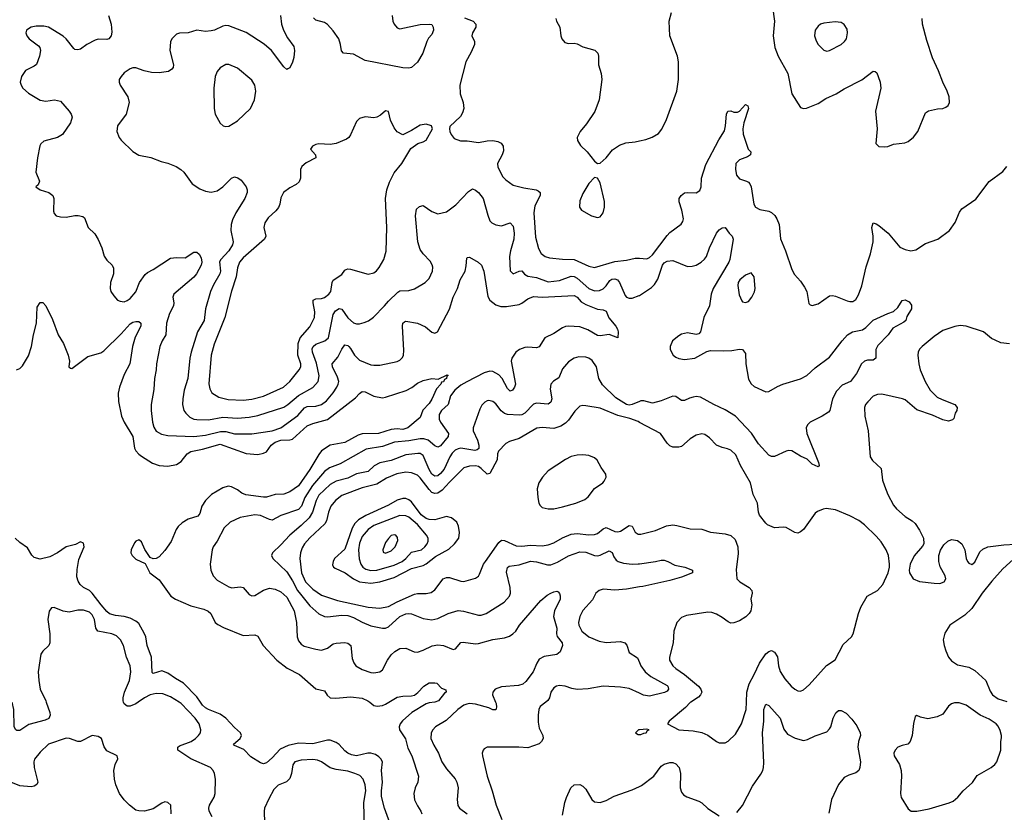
# Model space of a CAD drawing. Header units: inches. Extents: x 1682530 to 1839546, y 640742 to 791647.
# Tile 804 of 923: x 1775730 to 1782513, y 759242 to 764701. Entities that reach past the tile are written whole.
import ezdxf

# ---------------------------------------------------------------- set-up
doc = ezdxf.new("R2010")
doc.units = ezdxf.units.IN
doc.header["$MEASUREMENT"] = 0
for name, color, linetype in [('B7775', 7, 'Continuous'), ('B7776', 7, 'Continuous'), ('B7785', 7, 'Continuous'), ('B7786', 7, 'Continuous')]:
    doc.layers.add(name, color=color, linetype=linetype)

msp = doc.modelspace()

# ---------------------------------------------------------------- linework, layer by layer
at = {"layer": 'B7775', "color": 5}
for points, elevation in [([(1775913.5, 760000), (1775936.9, 759930), (1775939.6, 759910), (1775931.6, 759888.4), (1775904.8, 759875.2), (1775793.7, 759846.3), (1775730, 759804.5), (1775710, 759804.5), (1775702.7, 759810), (1775691.3, 759831.3), (1775688.9, 759948.9), (1775678.5, 760000)], 740), ([(1776545.5, 760000), (1776530, 759989.1), (1776490, 759971.6), (1776470, 759972.1), (1776450, 759988.2), (1776446, 760000)], 740), ([(1777056, 759210), (1777035.1, 759250), (1777032, 759270), (1777036.8, 759290), (1777070, 759346.7), (1777076.5, 759370), (1777079.1, 759470), (1777072.4, 759510), (1777063.1, 759530), (1777045.6, 759550), (1776909.4, 759609.4), (1776819.6, 759670), (1776818.4, 759690), (1776830, 759699.5), (1776912.3, 759730), (1776942, 759750), (1776962, 759770), (1776974.5, 759790), (1776978.4, 759810), (1776966.6, 759850), (1776938.3, 759890), (1776843.5, 759990), (1776828, 760000)], 740), ([(1778280.7, 759170), (1778242.5, 759270), (1778223.4, 759350), (1778221.5, 759390), (1778229, 759450), (1778222.4, 759530), (1778228.8, 759588.8), (1778218.2, 759610), (1778204.5, 759624.5), (1778180.9, 759640.9), (1778150, 759649.3), (1778128.5, 759648.5), (1778050, 759631.2), (1778016.7, 759636.7), (1777990, 759649.2), (1777970, 759665), (1777930, 759708.4), (1777910, 759722.5), (1777870, 759739), (1777850, 759739.5), (1777750, 759712.6), (1777650, 759718.2), (1777579.2, 759700.8), (1777524.2, 759675.8), (1777470, 759617.7), (1777430, 759582.3), (1777410, 759575.7), (1777390, 759582.7), (1777323.5, 759623.5), (1777275.1, 759675.1), (1777210, 759701.6), (1777204, 759710), (1777249.8, 759750), (1777259.1, 759770), (1777252.1, 759790), (1777210, 759826), (1777150.8, 759890.8), (1777110, 759916.6), (1777030, 759948.6), (1777010, 759960.9), (1776990, 759980.5), (1776976.1, 760000)], 720), ([(1778141.4, 760000), (1778170, 759977.6), (1778192.3, 759972.3), (1778230, 759978), (1778250, 759986.4), (1778272.6, 760000)], 720), ([(1778590.5, 760000), (1778590, 759999.8), (1778550, 759995.6), (1778530, 759988.7), (1778431.5, 759928.5), (1778367.5, 759872.5), (1778351.1, 759850), (1778344.5, 759830), (1778347.1, 759810), (1778387.1, 759747.1), (1778404, 759684), (1778432.3, 759630), (1778477.3, 759490), (1778472.9, 759450), (1778455.3, 759410), (1778445.7, 759370), (1778450, 759327.3), (1778470, 759285.5), (1778494, 759250), (1778501.1, 759230)], 720), ([(1779008.4, 760000), (1779012.5, 759990), (1779014.3, 759965.7), (1779010, 759947.6), (1778990, 759946.6), (1778961.1, 759961.1), (1778870, 759986.8), (1778830, 759991.8), (1778810, 759987.6), (1778790, 759979.2), (1778747.4, 759950), (1778667, 759873), (1778594.4, 759830), (1778575.3, 759810), (1778564.2, 759790), (1778562.3, 759750), (1778583.1, 759703.1), (1778614.9, 759650), (1778638.7, 759590), (1778670, 759540.5), (1778730, 759473), (1778742, 759450), (1778751.4, 759410), (1778743.6, 759330), (1778748.4, 759288.4), (1778760.3, 759270), (1778813.4, 759230)], 740), ([(1779354, 760000), (1779316.5, 759970), (1779307, 759950), (1779301, 759910), (1779301.7, 759861.7), (1779310, 759821), (1779333.4, 759770), (1779336.3, 759750), (1779326, 759730), (1779310, 759714), (1779230, 759685.6), (1779169.1, 759690.9), (1778950.4, 759689.6), (1778930, 759679.3), (1778923, 759670), (1778917.1, 759650), (1778919.5, 759630), (1778950, 759490.8), (1778984.7, 759390), (1779011.6, 759290), (1779051.7, 759191.7)], 760), ([(1780000, 759810.6), (1779994, 759810), (1779972, 759790), (1779990, 759778), (1780000, 759778)], 780), ([(1776773.6, 759230), (1776771.8, 759291.8), (1776750, 759309), (1776730, 759312.7), (1776710, 759305.2), (1776650, 759266), (1776590, 759249.4), (1776550, 759251.2), (1776530, 759257.4), (1776486.6, 759290), (1776450, 759328.2), (1776418.5, 759370), (1776391.4, 759431.4), (1776382.2, 759470), (1776377.7, 759530), (1776388, 759572), (1776405.2, 759610), (1776402, 759630), (1776330, 759666), (1776312.6, 759692.6), (1776292.8, 759750), (1776270, 759764.4), (1776230, 759769.7), (1776150, 759729.6), (1776130, 759729.6), (1776073.2, 759750), (1776050, 759751.4), (1775929.4, 759710.6), (1775870, 759656.9), (1775832, 759608), (1775827.2, 759590), (1775829.4, 759550), (1775854.6, 759450), (1775847.1, 759432.9), (1775830, 759420.9), (1775810, 759417.3), (1775730, 759423.2), (1775670, 759449.8)], 760), ([(1778105.1, 759130), (1778100.2, 759310), (1778113.7, 759390), (1778110.6, 759430.6), (1778097.2, 759470), (1778074.1, 759494.1), (1778039.3, 759510), (1777990, 759525.3), (1777910, 759535.5), (1777868.1, 759548.1), (1777809.8, 759589.8), (1777781.1, 759601.1), (1777750, 759605), (1777670, 759601), (1777626, 759590), (1777611.5, 759568.5), (1777603.2, 759510), (1777590, 759473.3), (1777568.5, 759451.5), (1777510, 759429.6), (1777481.3, 759398.7), (1777445.5, 759334.5), (1777417.6, 759270), (1777413.4, 759250), (1777416.5, 759170)], 740), ([(1779470, 759221), (1779484.7, 759310), (1779496.2, 759343.8), (1779528, 759410), (1779550, 759430.4), (1779587.9, 759432.1), (1779610, 759422.4), (1779630, 759401.6), (1779672.4, 759330), (1779690, 759314), (1779730, 759308.8), (1779770, 759323.6), (1779826.4, 759353.6), (1779950, 759396.5), (1780000, 759418.8)], 760)]:
    msp.add_lwpolyline(points, dxfattribs=dict(at, elevation=elevation))
at = {"layer": 'B7776', "color": 5}
for points, elevation in [([(1776342, 764730), (1776359.5, 764670), (1776365.2, 764614.8), (1776360.7, 764590), (1776344.7, 764570), (1776330, 764565.1), (1776270, 764567.2), (1776250, 764560.3), (1776192.2, 764530), (1776150, 764498), (1776130, 764493), (1776110, 764496.9), (1776102.8, 764502.8), (1776050.9, 764570), (1776030, 764588.5), (1775929, 764650), (1775896.4, 764656.4), (1775842.8, 764657.2), (1775810, 764649.7), (1775777.6, 764630), (1775772, 764610), (1775780.3, 764590), (1775796.4, 764570), (1775860.3, 764520.3), (1775868, 764510), (1775872.4, 764490), (1775866.7, 764450), (1775846.4, 764393.6), (1775830, 764380.9), (1775770, 764352.3), (1775743, 764310), (1775732.7, 764270), (1775739.3, 764250), (1775752.7, 764230), (1775790, 764195.8), (1775870, 764147.7), (1775910, 764139.6), (1775970, 764148.4), (1776010, 764139.1), (1776070.3, 764070.3), (1776084.9, 764050), (1776090.4, 764030), (1776080.5, 763990), (1776024, 763910), (1775990.3, 763889.7), (1775896.4, 763863.6), (1775874.9, 763845.1), (1775868.5, 763831.5), (1775852.7, 763750), (1775840.7, 763650), (1775866, 763590), (1775857.3, 763562.7), (1775842, 763550), (1775872, 763530), (1775930, 763510.7), (1775957.3, 763490), (1775964.9, 763470), (1775962, 763382), (1775966.4, 763366.4), (1775982, 763350), (1776010, 763342.8), (1776050, 763340.5), (1776110, 763352.7), (1776132.8, 763352.8), (1776165.5, 763345.5), (1776176.4, 763336.4), (1776200.7, 763270), (1776246.9, 763226.9), (1776270, 763187.3), (1776296, 763130), (1776312.5, 763072.5), (1776330, 763044.7), (1776366, 763010), (1776377.3, 762990), (1776376.3, 762950), (1776355.5, 762890), (1776353, 762850), (1776358, 762830), (1776378.3, 762798.3), (1776404.9, 762770), (1776421.5, 762761.5), (1776450, 762758), (1776470, 762766.3), (1776490, 762781.5), (1776530, 762826), (1776555, 762890), (1776594.2, 762945.8), (1776610, 762959.6), (1776650, 762980.3), (1776770, 763057.7), (1776810, 763064.2), (1776870, 763060.5), (1776930, 763099.5), (1776950, 763099.5), (1776966.6, 763086.6), (1776979.8, 763059.8), (1776983.7, 763030), (1776979.1, 763010), (1776948.4, 762950), (1776930, 762928.2), (1776791.7, 762810), (1776785, 762790), (1776791.5, 762750), (1776790.3, 762730), (1776761.9, 762678.1), (1776740.6, 762610), (1776737.8, 762530), (1776711.9, 762488.1), (1776695.3, 762450), (1776672.8, 762330), (1776670.3, 762290), (1776658.3, 762230), (1776653.4, 762153.4), (1776635.3, 762050), (1776634.9, 762010), (1776644.2, 761930), (1776654.1, 761894.1), (1776670, 761867.6), (1776707.2, 761847.2), (1776750, 761837.5), (1776930, 761829.1), (1777010, 761838.7), (1777114.4, 761865.6), (1777150, 761863.6), (1777210, 761849.1), (1777330, 761847.9), (1777470, 761869.5), (1777530, 761890.1), (1777645.5, 761974.5), (1777692.3, 762027.7), (1777710, 762035.8), (1777770, 762038.8), (1777809.9, 762050.1), (1777843.5, 762076.5), (1777889.8, 762130), (1777915.6, 762170), (1777924.9, 762190), (1777927.8, 762210), (1777920, 762240), (1777884.2, 762310), (1777883.8, 762330), (1777922.3, 762377.7), (1777950, 762432.4), (1777970, 762461.1), (1777990, 762457.4), (1777997.4, 762450), (1778010, 762436.5), (1778036.3, 762390), (1778070, 762356.3), (1778150, 762324.5), (1778170, 762320.7), (1778210, 762322.4), (1778330, 762345.7), (1778350, 762356.4), (1778366.3, 762373.7), (1778373.5, 762390), (1778377.6, 762422.4), (1778366.8, 762590), (1778369.8, 762610.2), (1778380.7, 762619.3), (1778390, 762623.6), (1778471.2, 762611.2), (1778525.6, 762585.6), (1778570, 762548.5), (1778590, 762541.6), (1778607.9, 762552.1), (1778692.2, 762707.8), (1778715.4, 762790), (1778746.6, 762850), (1778765.4, 762910), (1778797.9, 762970), (1778806.6, 763006.6), (1778810, 763058), (1778816, 763064), (1778830, 763066), (1778887.7, 763030), (1778910.5, 763010), (1778928, 762970), (1778955.3, 762795.3), (1778970, 762768.5), (1779010, 762736.5), (1779045.8, 762725.8), (1779084.7, 762724.7), (1779170, 762740.2), (1779190, 762747.9), (1779230, 762779.3), (1779270, 762795), (1779329.1, 762789.1), (1779550, 762801), (1779570, 762789.3), (1779598.7, 762758.8), (1779630, 762738.3), (1779710, 762707.6), (1779750, 762703.8), (1779770, 762694), (1779788.3, 762648.3), (1779837.8, 762590), (1779848.7, 762570), (1779853.1, 762550), (1779850, 762508.7), (1779790, 762531.8), (1779730, 762522.9), (1779710, 762525.8), (1779644.6, 762564.6), (1779590, 762584.6), (1779510, 762591.1), (1779490, 762588.3), (1779470, 762579.1), (1779410, 762539.8), (1779348.8, 762510), (1779310, 762447.6), (1779290, 762440.4), (1779230, 762446.2), (1779210, 762443.7), (1779174, 762430), (1779149.2, 762410), (1779121.1, 762370), (1779116.5, 762350), (1779144.7, 762190), (1779139, 762170), (1779124, 762150), (1779110, 762143), (1779090, 762160.5), (1779052.9, 762230), (1779030, 762255.7), (1778990, 762278), (1778970, 762280.7), (1778930, 762269.8), (1778810, 762207.8), (1778770, 762184.1), (1778727.9, 762150), (1778698, 762110), (1778680.8, 762050), (1778635, 762010), (1778619.4, 761980.6), (1778619.8, 761950), (1778629.5, 761930), (1778684.7, 761850), (1778682.8, 761830), (1778630, 761765.3), (1778610, 761755.8), (1778590, 761766.6), (1778544.6, 761804.6), (1778513.3, 761813.3), (1778490, 761813.6), (1778410, 761799.2), (1778313, 761790), (1778230, 761760.9), (1778115.9, 761744), (1777937.4, 761642.6), (1777865.5, 761614.5), (1777830.1, 761589.9), (1777746.6, 761493.4), (1777694.5, 761410), (1777670.4, 761349.6), (1777650, 761326.6), (1777530, 761286.8), (1777470, 761254.8), (1777450, 761258.2), (1777390, 761285), (1777350, 761289.8), (1777248.6, 761271.4), (1777179.3, 761240.7), (1777139.5, 761200.5), (1777091, 761109), (1777063.7, 761070), (1777056.5, 761050), (1777041.1, 760950), (1777047, 760910), (1777062.4, 760870), (1777090, 760840.4), (1777170, 760794), (1777191.4, 760788.6), (1777250, 760795.3), (1777270, 760790.3), (1777310, 760742.4), (1777330, 760732), (1777350, 760734.6), (1777410, 760771.3), (1777450, 760784.5), (1777490, 760779.3), (1777530, 760759.7), (1777570, 760723.2), (1777622.1, 760630), (1777637.8, 760550), (1777642, 760450), (1777650, 760422.8), (1777670, 760399.1), (1777690, 760386.7), (1777770, 760364.9), (1777810, 760359.5), (1777850, 760371.7), (1777890, 760401.7), (1777910, 760407.6), (1777970, 760411.6), (1777990, 760407.4), (1778011.7, 760390), (1778021.6, 760301.6), (1778031.5, 760271.5), (1778045.5, 760250), (1778090, 760224.2), (1778150, 760204.4), (1778170, 760202.4), (1778210, 760208.4), (1778230, 760222), (1778264, 760290), (1778290, 760327), (1778313.6, 760350), (1778350, 760370.3), (1778390, 760372), (1778447.7, 760347.7), (1778470, 760345.7), (1778510, 760358.5), (1778571.7, 760388.3), (1778610, 760395.3), (1778649.5, 760389.5), (1778716.2, 760363.8), (1778731.8, 760368.2), (1778769.8, 760410.2), (1778785.7, 760414.3), (1778870, 760402.4), (1778890, 760403.6), (1778990, 760430.8), (1779070, 760442.7), (1779105.2, 760454.8), (1779128.2, 760470), (1779147.1, 760490), (1779173.1, 760530), (1779320.5, 760699.5), (1779363.8, 760736.2), (1779388.8, 760751.2), (1779410, 760761.1), (1779430, 760763.8), (1779439.5, 760759.5), (1779448.6, 760748.6), (1779453.1, 760733.1), (1779452.8, 760710), (1779415.5, 760630), (1779407.6, 760590), (1779431.5, 760510), (1779428.9, 760470), (1779433.2, 760453.2), (1779468.2, 760410), (1779470.4, 760390), (1779453.7, 760346.4), (1779430.8, 760329.3), (1779344.2, 760315.8), (1779310, 760297.2), (1779291.8, 760270), (1779267.4, 760210), (1779217.6, 760142.4), (1779196.3, 760123.7), (1779165.4, 760114.6), (1779050, 760105.9), (1779005.3, 760090), (1778989.1, 760070), (1778988.3, 760050), (1779008.4, 760000)], 740), ([(1777527.7, 764730), (1777534, 764670), (1777548.2, 764630), (1777575.6, 764575.6), (1777617.6, 764517.6), (1777623.8, 764490), (1777619, 764441), (1777610.4, 764409.6), (1777590, 764368.7), (1777578, 764362), (1777570, 764359), (1777550, 764376), (1777464, 764490), (1777413.3, 764533.3), (1777290, 764613.8), (1777170, 764659.2), (1777150, 764660.4), (1777130, 764657.6), (1777073, 764630), (1777050, 764623.8), (1777010, 764619.8), (1776950, 764628.3), (1776890, 764611.3), (1776830, 764609.5), (1776810, 764600.9), (1776779.1, 764570), (1776770, 764548), (1776763.7, 764490), (1776790.4, 764390), (1776787, 764373), (1776778.9, 764361.1), (1776755.3, 764344.7), (1776690, 764334.3), (1776637.1, 764337.1), (1776588.4, 764348.4), (1776530, 764369.6), (1776510, 764369.5), (1776490, 764363.7), (1776450, 764335.1), (1776428, 764310), (1776416.3, 764290), (1776415.5, 764270), (1776423, 764250), (1776474, 764170), (1776483.7, 764130), (1776464.2, 764050), (1776403.1, 763970), (1776399.5, 763930), (1776415.3, 763890), (1776430, 763870.4), (1776510, 763792.2), (1776550, 763768.9), (1776633.1, 763753.1), (1776703.7, 763723.7), (1776750, 763712.9), (1776807.7, 763690), (1776839.3, 763670), (1776860.4, 763650), (1776918.8, 763570), (1776970, 763536.5), (1777010, 763519.6), (1777050, 763513.6), (1777090, 763522), (1777129.7, 763550), (1777190, 763610.4), (1777210, 763618.4), (1777233, 763613), (1777256.9, 763596.9), (1777290.3, 763550.3), (1777297.6, 763530), (1777298, 763510), (1777281.5, 763470), (1777218, 763370), (1777196.6, 763323.4), (1777187.8, 763290), (1777184.3, 763250), (1777201.6, 763170), (1777195.8, 763150), (1777171.3, 763110), (1777114.6, 763050), (1777106.6, 763033.4), (1777112.8, 762970), (1777108.7, 762950), (1777064.5, 762875.5), (1777045, 762830), (1777011, 762710), (1777000.5, 762630), (1776955.9, 762550), (1776911, 762410), (1776901.8, 762370), (1776887.3, 762230), (1776863.8, 762150), (1776852.9, 762090), (1776851.1, 762050), (1776861.2, 762010), (1776873.6, 761990), (1776903, 761963), (1776930, 761950.2), (1776950, 761946.8), (1777030, 761945), (1777130, 761964.4), (1777230, 761956.6), (1777310, 761962.8), (1777370, 761975.9), (1777550, 762032.2), (1777577.1, 762050), (1777650, 762112.6), (1777750, 762167.6), (1777786.6, 762210), (1777792.7, 762247.3), (1777775.3, 762335.3), (1777747.8, 762410), (1777745.8, 762434.2), (1777750.8, 762450), (1777770, 762465.5), (1777831.9, 762488.1), (1777857.5, 762510), (1777888.5, 762670), (1777905.1, 762694.9), (1777930, 762711), (1777950, 762708.1), (1777990, 762648.2), (1778030, 762612.4), (1778050, 762605.8), (1778070, 762605.2), (1778104.2, 762615.8), (1778133.1, 762626.9), (1778167.6, 762652.4), (1778244.4, 762730), (1778270, 762762.6), (1778334.9, 762825.1), (1778350, 762833.4), (1778410, 762836.5), (1778450, 762847.2), (1778523.7, 762890), (1778550, 762918.8), (1778573.3, 762970), (1778575.6, 762995.6), (1778571.8, 763011.8), (1778557, 763037), (1778510, 763089.4), (1778490, 763119.3), (1778472.6, 763170), (1778457.4, 763350), (1778464.2, 763395.8), (1778485.1, 763414.9), (1778510, 763420.7), (1778570, 763380.5), (1778610, 763363.8), (1778670, 763377.1), (1778735.2, 763424.8), (1778822.3, 763517.7), (1778850, 763535.8), (1778870, 763527.4), (1778890, 763510.2), (1778923.8, 763470), (1778954.1, 763354.1), (1778970, 763316.4), (1778983, 763303), (1779010, 763287.9), (1779050, 763280.3), (1779110, 763301.3), (1779130, 763278), (1779136.3, 763230), (1779134.8, 763190), (1779111, 763110), (1779104.4, 763070), (1779110, 762971), (1779130, 762950.4), (1779170, 762968.8), (1779190, 762970.3), (1779208.8, 762948.8), (1779230, 762935.6), (1779290, 762925.7), (1779370, 762896.2), (1779450, 762905.3), (1779530, 762935.5), (1779550, 762932.1), (1779570, 762919.8), (1779650, 762849.5), (1779690, 762833.2), (1779723.7, 762836.3), (1779750, 762847.2), (1779771.2, 762868.8), (1779795.5, 762904.5), (1779810, 762915), (1779830, 762916.6), (1779848.6, 762908.6), (1779862.8, 762890), (1779900.6, 762800.6), (1779910, 762788.8), (1779930, 762782), (1779950, 762783.6), (1779998.9, 762801.1), (1780000, 762801.8)], 760), ([(1778297, 764730), (1778301.1, 764690), (1778308.8, 764670), (1778330, 764645.3), (1778350, 764637.4), (1778490, 764669.2), (1778550.3, 764670.2), (1778570, 764667.3), (1778578.7, 764650), (1778580.3, 764630), (1778570, 764599.3), (1778547.2, 764572.8), (1778534.9, 764550), (1778506.7, 764470), (1778471.6, 764408.5), (1778430, 764372.3), (1778410, 764366.6), (1778370.5, 764369.5), (1778110, 764421.2), (1778030, 764463.1), (1777961.2, 764470), (1777946.6, 764486.6), (1777940.4, 764530), (1777928.5, 764570), (1777890, 764625.1), (1777850, 764668.2), (1777830, 764681.1), (1777770, 764698.4), (1777753.6, 764713.6)], 760), ([(1778794.8, 764714.8), (1778854.4, 764690), (1778873.1, 764670), (1778871.5, 764650), (1778849.1, 764610), (1778844.9, 764590), (1778863.6, 764550), (1778862.9, 764530), (1778841.5, 764478.5), (1778804, 764410), (1778763.1, 764250), (1778765.3, 764190), (1778785.3, 764130), (1778788.8, 764090), (1778780.3, 764059.7), (1778766, 764034), (1778694, 763966), (1778690.7, 763950), (1778693.4, 763930), (1778703, 763910), (1778723.6, 763883.6), (1778766.4, 763866.4), (1778812.2, 763867.8), (1778890, 763854.4), (1778950, 763866), (1778990, 763868.3), (1779023.2, 763863.2), (1779046.4, 763850), (1779060.3, 763830), (1779062.5, 763797.5), (1779053.4, 763770), (1779021.5, 763710), (1779024.8, 763684.8), (1779059.6, 763619.6), (1779079, 763599), (1779130, 763561.5), (1779203.1, 763543.1), (1779287.3, 763530), (1779302.7, 763522.7), (1779314.9, 763510), (1779314.7, 763490), (1779279.9, 763419.9), (1779271.1, 763370), (1779283.6, 763203.6), (1779304.2, 763124.2), (1779323.7, 763090), (1779349.4, 763069.4), (1779380.3, 763060.3), (1779470, 763050.8), (1779550, 763049.6), (1779650, 763003.8), (1779690, 762995), (1779830, 763035), (1779910, 763045.1), (1779970, 763059.3), (1780000, 763057.5)], 780), ([(1779424, 764710), (1779427.3, 764690), (1779450.4, 764650), (1779457.1, 764590), (1779465.5, 764570), (1779484.6, 764544.6), (1779510, 764537), (1779550, 764539), (1779570, 764534.9), (1779610, 764514.9), (1779691.6, 764491.6), (1779713.8, 764470), (1779718.4, 764450), (1779718.4, 764390), (1779736.2, 764330), (1779741.1, 764290), (1779722.4, 764150), (1779691.3, 764068.7), (1779635.2, 763984.8), (1779592, 763930), (1779571.8, 763890), (1779573.4, 763870), (1779593.7, 763833.7), (1779639.3, 763790), (1779690, 763727.3), (1779710, 763710.8), (1779730, 763714), (1779769.4, 763750), (1779814.5, 763805.5), (1779862, 763838), (1779906.6, 763853.4), (1779970, 763859.7), (1780000, 763866.4)], 820), ([(1775708.7, 762290), (1775730, 762298), (1775750, 762316), (1775790, 762384.7), (1775811.6, 762450), (1775824.2, 762530), (1775846, 762610), (1775850, 762722), (1775870, 762754), (1775890, 762754), (1775910, 762730.8), (1775957.1, 762637.1), (1775994.6, 762530), (1776030.8, 762470.8), (1776063.6, 762390), (1776072.4, 762350), (1776068.9, 762308.9), (1776080.5, 762300.5), (1776090, 762299.1), (1776199.8, 762380.2), (1776290, 762406.3), (1776310, 762419.3), (1776430, 762536.5), (1776490, 762605.7), (1776510, 762618), (1776530, 762623.1), (1776550, 762622), (1776564, 762610), (1776564.4, 762590), (1776525.9, 762514.1), (1776506.2, 762450), (1776489.2, 762330), (1776450, 762257.6), (1776416.8, 762170), (1776409.3, 762129.3), (1776411.2, 762071.2), (1776431.7, 761970), (1776450.3, 761930), (1776510, 761830.4), (1776522, 761750), (1776531.1, 761731.1), (1776550, 761708.4), (1776570, 761693.7), (1776646.1, 761646.1), (1776690.2, 761630.2), (1776750, 761624.7), (1776810, 761637.3), (1776842.4, 761657.6), (1776884.6, 761710), (1776910, 761726.3), (1776990, 761743.7), (1777110, 761778.5), (1777290, 761713.4), (1777370, 761706.5), (1777410, 761714.3), (1777430, 761724.3), (1777462.9, 761770), (1777489.3, 761790.7), (1777530, 761804.4), (1777590, 761806.4), (1777608.5, 761811.5), (1777710, 761902.7), (1777750, 761920.2), (1777850, 761947.3), (1778043.8, 762096.2), (1778070, 762126.4), (1778090, 762141.1), (1778110, 762138.3), (1778170, 762109.1), (1778230, 762097.3), (1778250, 762100.2), (1778393.4, 762146.6), (1778432.2, 762167.8), (1778470, 762197.1), (1778510, 762215.5), (1778570, 762230.6), (1778614, 762226), (1778676, 762256), (1778682, 762250), (1778673.7, 762246.3), (1778670.4, 762230), (1778656.7, 762223.3), (1778650, 762207.8), (1778636.3, 762203.7), (1778632.2, 762190), (1778600.5, 762159.5), (1778570, 762088.4), (1778550, 762056.9), (1778508.4, 762011.6), (1778490, 761962), (1778404.9, 761890), (1778370, 761878.6), (1778330, 761881.9), (1778290, 761877.6), (1778201, 761850), (1778090, 761848.1), (1778061.2, 761838.8), (1777970, 761788.7), (1777870, 761769.8), (1777810, 761730.7), (1777790, 761707.1), (1777730, 761603.5), (1777650.1, 761490), (1777590, 761448.9), (1777550, 761433.2), (1777490, 761430.5), (1777430, 761411.5), (1777410, 761413.2), (1777288, 761428), (1777260, 761440), (1777230, 761462.2), (1777190, 761483.5), (1777167.3, 761487.3), (1777130, 761477.3), (1777051.4, 761430), (1777010.2, 761390), (1776985, 761350), (1776970, 761299.5), (1776958, 761282), (1776890, 761259.8), (1776850, 761234.8), (1776822.8, 761210), (1776809, 761190), (1776772.8, 761107.2), (1776730, 761044.5), (1776690, 761000.7), (1776670, 760989.6), (1776650, 760987.3), (1776630, 760996), (1776591.9, 761051.9), (1776570, 761104), (1776550, 761118), (1776530, 761109.2), (1776521.3, 761098.7), (1776498.4, 761050), (1776496.4, 761030), (1776504.4, 761010), (1776530, 760986), (1776594.4, 760954.4), (1776626, 760890), (1776690, 760844), (1776772.2, 760730), (1776804, 760710), (1776910, 760663), (1776999.7, 760639.7), (1777028, 760628), (1777047.6, 760610), (1777075.8, 760550), (1777094.7, 760534.7), (1777134.4, 760514.4), (1777270, 760458.9), (1777350, 760463.8), (1777370, 760454), (1777407.2, 760390), (1777500.8, 760290), (1777573.6, 760233.6), (1777658.3, 760190), (1777770, 760092.4), (1777830, 760078.4), (1777847.6, 760047.6), (1777869.4, 760029.4), (1777907.6, 760027.6), (1778010, 760036.8), (1778090, 760027.3), (1778128.7, 760010), (1778141.4, 760000)], 720), ([(1780000, 762071.4), (1779950, 762050.3), (1779930, 762047.1), (1779909.8, 762050), (1779836.6, 762096.6), (1779745.9, 762185.9), (1779720.5, 762230), (1779703.8, 762310), (1779674.6, 762354.6), (1779650.7, 762370.7), (1779630, 762376.8), (1779581.6, 762378.4), (1779550, 762369.7), (1779510, 762344), (1779470, 762296.9), (1779444.8, 762235.2), (1779408.3, 762211.7), (1779388.7, 762190), (1779383.8, 762156.2), (1779395.9, 762090), (1779390, 762067.8), (1779370, 762053.5), (1779290, 762059.2), (1779270, 762052.3), (1779210, 761990.6), (1779190, 761980.2), (1779170, 761977.2), (1779090, 761982), (1779070, 761988.1), (1779047.3, 762007.3), (1779010, 762055.6), (1778990, 762072), (1778962.2, 762077.8), (1778950, 762076), (1778934.3, 762065.7), (1778915, 762045), (1778900.8, 762019.2), (1778855.2, 761890), (1778854.2, 761870), (1778884.7, 761804.7), (1778892.9, 761770), (1778893.3, 761746.7), (1778882.5, 761737.5), (1778866.4, 761733.6), (1778770, 761749.3), (1778750, 761745.9), (1778730, 761735), (1778710, 761716), (1778693.5, 761690), (1778653.7, 761606.3), (1778630, 761576.3), (1778610, 761560.2), (1778590, 761557.2), (1778570, 761569.9), (1778550, 761603.5), (1778510, 761698.9), (1778490, 761713.6), (1778473.2, 761713.2), (1778390, 761703.4), (1778290, 761664.6), (1778210, 761648.6), (1778171, 761629), (1778130, 761589.9), (1778050, 761573.6), (1777990, 761543.2), (1777910, 761521.9), (1777870, 761500.5), (1777790, 761426.8), (1777771.7, 761388.3), (1777747.1, 761310), (1777723.3, 761270), (1777670, 761217), (1777592, 761150), (1777530, 761084.4), (1777470.6, 761030), (1777465.5, 761010), (1777473, 760990), (1777570, 760898.6), (1777610, 760836.3), (1777644.1, 760770), (1777663.8, 760743.8), (1777730, 760663.2), (1777790, 760608.4), (1777829.5, 760589.5), (1777850, 760587.1), (1777950, 760600.6), (1777990, 760597), (1778030, 760583), (1778090, 760550.2), (1778150, 760525.5), (1778230, 760509.3), (1778250, 760511), (1778270, 760519), (1778350, 760590.1), (1778390, 760607.9), (1778410, 760610.9), (1778430, 760608.4), (1778510, 760577.1), (1778570, 760568.4), (1778610, 760575.8), (1778682, 760610), (1778750, 760631), (1778787, 760627), (1778890, 760599), (1778910, 760599.8), (1778942.9, 760610), (1779066.6, 760690), (1779104.5, 760730), (1779111.1, 760750), (1779109.7, 760790.3), (1779084.2, 760895.8), (1779091.2, 760928.8), (1779103.1, 760936.9), (1779170, 760947.1), (1779250, 760970.7), (1779290, 760967.8), (1779365.6, 760945.6), (1779390, 760946.2), (1779435, 760965), (1779510, 761009.3), (1779590, 761035), (1779630, 761032.8), (1779690, 761011.6), (1779710, 761008.9), (1779730, 761013.5), (1779790, 761043.6), (1779812, 761032), (1779822.3, 761002.3), (1779839.1, 760979.1), (1779852.7, 760970), (1779890, 760958.7), (1779950, 760950.8), (1779990, 760952.1), (1780000, 760953.5)], 760), ([(1780000, 761927.3), (1779990, 761932.7), (1779933.4, 761953.4), (1779850, 761974.9), (1779730, 762025.7), (1779630, 762042.3), (1779610, 762043.8), (1779590, 762039.2), (1779555.5, 762004.5), (1779510, 761942.8), (1779490, 761921.8), (1779459.2, 761900.8), (1779410, 761886.1), (1779330, 761892.5), (1779293.2, 761886.8), (1779170, 761817.4), (1779104.5, 761795.5), (1779078.7, 761781.3), (1779029.2, 761730), (1779021.2, 761710), (1779018.9, 761670), (1778970, 761576.3), (1778950, 761571), (1778910, 761610.6), (1778890, 761623.2), (1778870, 761627.8), (1778830, 761625), (1778790, 761614), (1778690, 761516.1), (1778640.1, 761459.9), (1778610, 761439.3), (1778590, 761437.4), (1778570, 761445.2), (1778550, 761465), (1778490, 761544.4), (1778470, 761563.4), (1778430, 761580.2), (1778390, 761584), (1778327.9, 761572.1), (1778257.2, 761542.8), (1778190, 761500.9), (1778090, 761476.4), (1777950, 761422.8), (1777905.7, 761390), (1777873.6, 761350), (1777856.8, 761310), (1777842.7, 761250), (1777832, 761228), (1777728.2, 761131.8), (1777692.5, 761090), (1777676.8, 761063.2), (1777664.8, 761030), (1777659.8, 760990), (1777672.1, 760890), (1777698.8, 760830), (1777750, 760779.3), (1777810, 760738), (1777920.5, 760700.5), (1778130, 760654.4), (1778210, 760646.6), (1778270, 760658.2), (1778330, 760691.5), (1778450, 760745), (1778470, 760749.5), (1778530, 760747.6), (1778564, 760756), (1778590, 760774.8), (1778647.9, 760850), (1778670, 760859.8), (1778690, 760858.8), (1778770, 760833), (1778790, 760831), (1778870, 760853.4), (1778890, 760868.5), (1778898.2, 760881.8), (1778925.2, 760950), (1778938.3, 760970), (1779030, 761100.7), (1779050, 761116.3), (1779070, 761114.8), (1779150, 761077.5), (1779190, 761075.7), (1779250, 761081.2), (1779330, 761077), (1779370, 761084.1), (1779410, 761097.9), (1779470, 761132.5), (1779530, 761158.4), (1779570, 761162.2), (1779650, 761153.2), (1779690, 761155.7), (1779710, 761161.9), (1779750, 761194.3), (1779770, 761202.5), (1779830, 761176.6), (1779850, 761173.9), (1779870, 761178.3), (1779930, 761217.3), (1779950, 761212), (1779970.2, 761170.2), (1779990, 761157.2), (1780000, 761157.4)], 780), ([(1776976.1, 760000), (1776950, 760036.8), (1776857.4, 760130), (1776802.3, 760162.3), (1776750, 760200.5), (1776710, 760216.1), (1776650, 760198.3), (1776643.6, 760203.6), (1776638.7, 760310), (1776607.9, 760390), (1776598.3, 760450), (1776590.9, 760470), (1776550, 760541.6), (1776530, 760558.5), (1776490, 760579.2), (1776450, 760590.3), (1776390, 760597.2), (1776349.1, 760609.1), (1776330, 760624.3), (1776290.2, 760670.2), (1776230, 760750.9), (1776210, 760769.4), (1776169.7, 760790), (1776146, 760810), (1776133, 760833), (1776123.7, 760863.7), (1776125.2, 760914.8), (1776136.7, 760983.3), (1776175.3, 761070), (1776170, 761096), (1776150, 761105.1), (1776113.5, 761086.5), (1776050, 761070.6), (1775990, 761028.8), (1775938.2, 761001.8), (1775870, 760985.1), (1775830, 760996.9), (1775813.8, 761013.8), (1775783.9, 761063.9), (1775730, 761100.4), (1775699.7, 761130)], 720), ([(1780000, 760793.6), (1779910, 760778.1), (1779830, 760771.6), (1779750, 760778.3), (1779723.1, 760770), (1779699.6, 760750), (1779675.5, 760704.5), (1779610, 760631.5), (1779588.9, 760590), (1779579.6, 760550), (1779581.5, 760530), (1779603.1, 760490), (1779650.4, 760450), (1779721.3, 760421.3), (1779770, 760411.3), (1779870, 760418.2), (1779899.3, 760410), (1779912.7, 760392.7), (1779930, 760341.3), (1779985.5, 760305.5), (1780000, 760273)], 760), ([(1776446, 760000), (1776442.5, 760010), (1776443.2, 760030), (1776452.8, 760070), (1776486.6, 760150), (1776495.6, 760210), (1776490.9, 760250), (1776466, 760310), (1776445.1, 760390), (1776425.1, 760430), (1776397, 760457), (1776365.2, 760470), (1776268.6, 760490), (1776255.6, 760510), (1776246.1, 760570), (1776230, 760602.4), (1776210, 760619.8), (1776170, 760634.6), (1776130, 760633.3), (1776070, 760620.5), (1776030, 760627.6), (1775968, 760652), (1775950, 760649.2), (1775932.7, 760627.3), (1775924.4, 760570), (1775938.4, 760470), (1775937.4, 760410), (1775930.2, 760389.8), (1775890, 760352.6), (1775875.8, 760330), (1775856.3, 760210), (1775860.9, 760150), (1775872.1, 760090), (1775910.2, 760010), (1775913.5, 760000)], 740), ([(1778272.6, 760000), (1778330, 760034.6), (1778370, 760042.5), (1778430, 760044.6), (1778450, 760049.3), (1778473.9, 760066.1), (1778514, 760110), (1778550, 760132.5), (1778590, 760134), (1778603, 760130), (1778636.9, 760096.9), (1778666, 760086), (1778667.7, 760070), (1778657.1, 760062.9), (1778614.3, 760010), (1778590.5, 760000)], 720), ([(1780000, 760061.4), (1779930, 760094.2), (1779870, 760104.6), (1779750, 760109.8), (1779646.8, 760093.2), (1779570, 760088.6), (1779534.7, 760094.7), (1779488.6, 760111.4), (1779450, 760115.8), (1779429, 760111), (1779410, 760099.5), (1779390, 760069.2), (1779379.6, 760030), (1779368.4, 760011.6), (1779354, 760000)], 760), ([(1776828, 760000), (1776770, 760037.6), (1776716.9, 760056.9), (1776670, 760061), (1776630, 760050.5), (1776590, 760031.2), (1776545.5, 760000)], 740)]:
    msp.add_lwpolyline(points, dxfattribs=dict(at, elevation=elevation))
for points, elevation in [([(1777150, 764392), (1777110, 764369.4), (1777090, 764345.2), (1777075.8, 764310), (1777067.4, 764230), (1777070.3, 764090), (1777077.4, 764050), (1777110, 763987.7), (1777131.3, 763970), (1777150, 763965.3), (1777170, 763968.9), (1777230, 764004.9), (1777320.5, 764090), (1777347.1, 764150), (1777356, 764210), (1777350.8, 764250.8), (1777330, 764284.5), (1777230, 764367.3), (1777170, 764391.6)], 780), ([(1778250, 764074), (1778216.8, 764043.2), (1778190, 764029), (1778170, 764025.2), (1778110, 764032.3), (1778070, 764021.2), (1778050, 763999), (1778010, 763909), (1777997.3, 763890), (1777982, 763878), (1777910, 763849.3), (1777870, 763841.2), (1777790, 763846.6), (1777770, 763842), (1777747.3, 763830), (1777734, 763810), (1777766.8, 763770), (1777770.8, 763750), (1777704, 763716), (1777673.7, 763690), (1777664.6, 763670), (1777664.4, 763610), (1777655.6, 763584.4), (1777634.9, 763565.1), (1777590, 763542.4), (1777546.4, 763510), (1777530, 763474), (1777522.8, 763430), (1777513.5, 763406.5), (1777495.5, 763384.5), (1777442.5, 763337.5), (1777418.2, 763301.8), (1777412.4, 763270), (1777425.2, 763210), (1777417.6, 763190), (1777270, 763060.3), (1777244.3, 763030), (1777230, 762992.3), (1777221.1, 762930), (1777188.6, 762831.4), (1777142.5, 762650), (1777070, 762466), (1777049.5, 762390), (1777032.9, 762192.9), (1777038.9, 762158.9), (1777053.7, 762130), (1777102, 762102), (1777165.7, 762085.7), (1777270, 762081.4), (1777330, 762087.1), (1777410, 762107.3), (1777547.2, 762170), (1777590, 762209.2), (1777656.5, 762290), (1777665.8, 762310), (1777667, 762330), (1777646.9, 762390), (1777647.9, 762470), (1777662.3, 762510), (1777730, 762584.9), (1777761.7, 762650), (1777764.2, 762690), (1777751.3, 762750), (1777751.2, 762770), (1777770, 762779.4), (1777810, 762781.4), (1777830, 762787.4), (1777858.8, 762810), (1777872.7, 762830), (1777882, 762890), (1777890, 762906), (1777950, 762946.3), (1777970, 762975.8), (1777979.2, 762980.8), (1777990, 762984.9), (1778010, 762982.2), (1778130, 762949.2), (1778170, 762958.5), (1778188.3, 762971.7), (1778206.7, 762993.3), (1778238.7, 763050), (1778253.9, 763106.1), (1778258.7, 763270), (1778250.7, 763470), (1778259.3, 763530), (1778277.3, 763582.7), (1778310, 763646), (1778362.9, 763710), (1778425.6, 763814.4), (1778472.5, 763847.5), (1778510, 763859.1), (1778530, 763870.8), (1778574, 763950), (1778568, 763970), (1778530, 763982.7), (1778490, 763974.5), (1778430, 763937.2), (1778370, 763908), (1778330, 763928.7), (1778310, 763955.3), (1778285.2, 764010), (1778270, 764068)], 780), ([(1779690, 763613.2), (1779650, 763572.7), (1779610, 763504), (1779590, 763454), (1779586, 763410), (1779600.7, 763390), (1779670, 763350.4), (1779710, 763338.4), (1779730, 763344.4), (1779750, 763371.3), (1779759.6, 763410), (1779759.6, 763450), (1779730, 763578), (1779710, 763608.7)], 820), ([(1779610, 761703.7), (1779570, 761702.4), (1779530, 761692), (1779489.2, 761670.8), (1779370, 761593.8), (1779330.7, 761549.3), (1779307.6, 761510), (1779295.8, 761470), (1779298.9, 761410), (1779307.1, 761370), (1779314.6, 761354.6), (1779330, 761341.3), (1779371.8, 761331.8), (1779410, 761333), (1779470, 761345.5), (1779561.6, 761370), (1779624.1, 761395.9), (1779646, 761414), (1779690, 761472.6), (1779747, 761510), (1779757.1, 761522.9), (1779769.7, 761550), (1779768.3, 761570), (1779736, 761616), (1779707.6, 761667.6), (1779690, 761683.1), (1779650, 761698.6)], 820), ([(1778370, 761402.8), (1778330, 761392.1), (1778270, 761357.4), (1778114, 761286), (1778064.3, 761255.7), (1778038.6, 761230), (1778020.9, 761199.1), (1777970, 761054), (1777898, 760990), (1777888.6, 760970), (1777886.1, 760946.1), (1777892.9, 760930), (1777902.7, 760922.7), (1777972, 760892), (1778030.1, 760850.1), (1778070, 760828.7), (1778150, 760819.4), (1778210, 760829.2), (1778310, 760859.9), (1778430, 760921.3), (1778510, 760941.8), (1778530, 760952.7), (1778595.5, 761004.5), (1778685.8, 761054.2), (1778724.5, 761090), (1778754.8, 761130), (1778760.3, 761170), (1778753.5, 761213.5), (1778741, 761241), (1778704.2, 761270), (1778670, 761279.3), (1778590, 761256.3), (1778550, 761258.1), (1778530, 761264.7), (1778496.1, 761290), (1778430, 761379.3), (1778410, 761394.8), (1778390, 761402.1)], 820), ([(1778350, 761286.1), (1778170, 761218), (1778131.8, 761190), (1778090, 761141.8), (1778070, 761094.7), (1778064, 761050), (1778068.2, 760988.2), (1778080.1, 760950), (1778093.2, 760930), (1778115.5, 760915.5), (1778150, 760907.4), (1778190, 760909.3), (1778310, 760943.8), (1778364.8, 760970), (1778389.9, 760990), (1778430, 761034.2), (1778498.7, 761050), (1778521.5, 761070), (1778536.1, 761090), (1778543.9, 761110), (1778544.7, 761130), (1778533.7, 761150), (1778470, 761224.2), (1778410, 761273.6), (1778390, 761283.2)], 840), ([(1778310, 761153.6), (1778290, 761147.7), (1778270, 761128.7), (1778250, 761099.7), (1778231.6, 761050), (1778233.8, 761033.8), (1778250, 761026.5), (1778290, 761042.7), (1778316.5, 761070), (1778334.1, 761114.1), (1778333.8, 761133.8), (1778320.9, 761150)], 860)]:
    msp.add_lwpolyline(points, close=True, dxfattribs=dict(at, elevation=elevation))
at = {"layer": 'B7785', "color": 5}
for points, elevation in [([(1780354.3, 760000), (1780350, 759997.2), (1780317, 759963), (1780204.7, 759870), (1780192, 759850), (1780272, 759810), (1780370, 759802), (1780430, 759791.8), (1780470, 759772.4), (1780530, 759728.2), (1780550, 759720.5), (1780590, 759720.5), (1780610, 759730.6), (1780661, 759779), (1780703.1, 759850), (1780735.6, 759950), (1780737.7, 760000)], 780), ([(1780670, 759241.1), (1780710, 759288.9), (1780777.6, 759422.4), (1780836.3, 759503.7), (1780849.8, 759530), (1780855.5, 759550), (1780856.9, 759583.1), (1780846.5, 759790), (1780857.5, 759870), (1780855.8, 759950), (1780870, 759985.5), (1780890, 759976.5), (1780968.9, 759890), (1780994.9, 759814.9), (1781020.8, 759780.8), (1781072.5, 759752.5), (1781130, 759736.3), (1781157.9, 759742.1), (1781210, 759769.4), (1781290, 759796.9), (1781310, 759815.8), (1781317.4, 759830), (1781335.3, 759890), (1781353.6, 759926.4), (1781370, 759941.8), (1781390, 759942.8), (1781424, 759924), (1781463.5, 759883.5), (1781498.3, 759838.3), (1781520.3, 759790), (1781523.1, 759770), (1781508.9, 759730), (1781504, 759690), (1781523.1, 759590), (1781518.4, 759550), (1781510.3, 759529.7), (1781490, 759514.5), (1781441.8, 759498.2), (1781410, 759480.5), (1781370, 759432), (1781323.6, 759330), (1781304.7, 759235.3)], 760), ([(1780000, 759778), (1780010, 759778), (1780030, 759786), (1780046, 759790), (1780055.3, 759804.7), (1780066, 759810), (1780050, 759815.3), (1780000, 759810.6)], 780), ([(1780000, 759418.8), (1780014.7, 759425.3), (1780099.7, 759490), (1780150, 759559.5), (1780170, 759574.3), (1780210, 759585.7), (1780230, 759584.2), (1780250, 759575.8), (1780272.4, 759550), (1780282.4, 759510), (1780279.3, 759410), (1780290, 759381), (1780302.6, 759362.6), (1780327.1, 759347.1), (1780410, 759318), (1780430, 759305.7), (1780470, 759268.9), (1780550, 759217)], 760)]:
    msp.add_lwpolyline(points, dxfattribs=dict(at, elevation=elevation))
at = {"layer": 'B7785', "color": 5, "elevation": 780}
msp.add_lwpolyline([(1782203.4, 759996.6), (1782170, 759996.3), (1782150.3, 759989.7), (1782130, 759972.7), (1782090, 759918), (1782050, 759898.4), (1781985.6, 759885.6), (1781936, 759896), (1781910, 759908.7), (1781899.6, 759900.4), (1781887.2, 759852.8), (1781878.3, 759770), (1781865.5, 759730), (1781848.5, 759711.5), (1781810, 759702.9), (1781778.8, 759690), (1781762, 759670), (1781753.4, 759650), (1781755.5, 759630), (1781790.2, 759570.2), (1781802.6, 759530), (1781805.7, 759490), (1781797.1, 759370), (1781803.9, 759343.9), (1781850, 759266), (1781871, 759250), (1781910, 759248.4), (1781995.2, 759264.8), (1782134.2, 759305.9), (1782162, 759318), (1782193.5, 759346.5), (1782229.7, 759390), (1782293.4, 759446.6), (1782325.7, 759494.3), (1782423, 759550), (1782448.3, 759570), (1782461, 759590), (1782489.8, 759670), (1782489.8, 759730), (1782494, 759754), (1782494.3, 759770), (1782484.6, 759804.6), (1782470, 759836), (1782458, 759850), (1782410, 759882), (1782346.6, 759910), (1782250, 759979.1)], close=True, dxfattribs=at)
at = {"layer": 'B7786', "color": 5}
for points, elevation in [([(1780916.2, 764790), (1780930.9, 764690.9), (1780922, 764590), (1780933.2, 764510), (1780954.4, 764450), (1781021.3, 764330), (1781050.2, 764190.2), (1781110, 764096.3), (1781129, 764089), (1781150, 764091.8), (1781230, 764123.8), (1781282.7, 764157.3), (1781355.1, 764190), (1781410, 764225.4), (1781532.7, 764287.3), (1781610, 764346.8), (1781623.5, 764343.5), (1781634.2, 764334.2), (1781644, 764310), (1781658, 764270), (1781663.8, 764230), (1781626, 764070), (1781638, 763950), (1781627.5, 763847.5), (1781648, 763828), (1781690, 763825.5), (1781710, 763828), (1781750, 763844.9), (1781827.5, 763852.5), (1781850, 763862), (1781888.4, 763891.5), (1781918.4, 763930), (1781970, 764058.8), (1781990, 764073), (1782052.1, 764087.9), (1782090, 764090.6), (1782110, 764098), (1782126, 764110), (1782134.7, 764130), (1782133, 764170), (1782119.6, 764210), (1782089.7, 764270), (1782059.7, 764350), (1782018.5, 764438.5), (1781978.6, 764558.6), (1781949.9, 764670), (1781946.9, 764710)], 820), ([(1780000, 763866.4), (1780043.9, 763876.1), (1780087.1, 763892.9), (1780130, 763918.4), (1780153.6, 763946.4), (1780186.6, 764013.4), (1780257.2, 764210), (1780269.8, 764290), (1780269.8, 764410), (1780261.5, 764450), (1780209.8, 764590), (1780204.7, 764690), (1780221.3, 764750)], 820), ([(1780000, 763057.5), (1780050, 763054.7), (1780070, 763062.4), (1780090, 763081.3), (1780190, 763214.9), (1780210, 763234.9), (1780287.2, 763292.7), (1780298.7, 763310), (1780303.5, 763330), (1780291.7, 763390), (1780273, 763447), (1780274.3, 763470), (1780286.6, 763490), (1780310, 763507.9), (1780330, 763511.7), (1780390, 763508), (1780414.8, 763525.2), (1780424.1, 763550), (1780427.7, 763610), (1780456.2, 763703.8), (1780546.3, 763873.7), (1780584.8, 763935.2), (1780593.7, 763970), (1780599.8, 764050), (1780608.4, 764071.6), (1780630, 764074.4), (1780650, 764065.3), (1780675.4, 764064.6), (1780690, 764070.6), (1780730, 764116), (1780746.8, 764106.8), (1780751.5, 764090), (1780718.4, 763990), (1780712.2, 763950), (1780713.4, 763913.4), (1780748.5, 763810), (1780767.3, 763790), (1780764, 763770), (1780743.9, 763756.1), (1780690, 763735.3), (1780664.9, 763710), (1780660.9, 763670), (1780668.8, 763630), (1780690, 763606), (1780738, 763590), (1780750, 763582.8), (1780759.1, 763570), (1780770.4, 763550), (1780786.7, 763430), (1780798.7, 763410), (1780830, 763393.6), (1780890, 763382.9), (1780910, 763373.8), (1780932.5, 763352.5), (1780946.8, 763330), (1780961.6, 763290), (1780970.9, 763190.9), (1781005.7, 763110), (1781050, 762981), (1781067, 762947), (1781110, 762901), (1781137.7, 762857.7), (1781152, 762830), (1781165.8, 762745.8), (1781176.8, 762736.8), (1781190, 762733.4), (1781230, 762743.7), (1781310, 762799.5), (1781330, 762801.3), (1781350, 762796.4), (1781430, 762764.4), (1781450, 762760.4), (1781470, 762760.5), (1781490, 762774), (1781510, 762806.8), (1781532.8, 762867.2), (1781562.1, 762997.9), (1781591.1, 763088.9), (1781610.7, 763170), (1781610.8, 763210), (1781599.7, 763270), (1781610, 763302), (1781630, 763295.8), (1781650, 763282.6), (1781713.4, 763230), (1781794.2, 763134.2), (1781830, 763118.1), (1781870, 763110.2), (1781903.3, 763116.7), (1781970, 763158.6), (1782055.6, 763190), (1782135.3, 763250), (1782175.8, 763304.2), (1782205, 763375), (1782220.8, 763399.2), (1782316.1, 763463.9), (1782410, 763585.6), (1782504.3, 763655.7), (1782529.9, 763690)], 780), ([(1780000, 762801.8), (1780083.6, 762856.4), (1780102.7, 762877.3), (1780125.4, 762914.6), (1780159.6, 763010), (1780170, 763025.4), (1780190, 763038.3), (1780230, 763043.2), (1780330, 763001.6), (1780363.4, 763003.4), (1780390, 763010.4), (1780424.5, 763030), (1780448.6, 763051.4), (1780461.3, 763070), (1780481.7, 763130), (1780530, 763230.6), (1780550, 763254), (1780570, 763266.8), (1780591.3, 763270), (1780618.8, 763230), (1780638.8, 763210), (1780644.9, 763190), (1780622.8, 763050), (1780616.5, 763030), (1780507.6, 762850), (1780493.2, 762810), (1780482.2, 762730), (1780443.2, 762650), (1780420.5, 762550), (1780410, 762538), (1780390, 762531.8), (1780330, 762543.5), (1780290, 762534.8), (1780270, 762524.4), (1780227.2, 762490), (1780210.4, 762450), (1780212, 762430), (1780233.1, 762390), (1780250, 762376.9), (1780270, 762366.8), (1780310, 762361), (1780380.7, 762370), (1780464, 762416), (1780490, 762423.1), (1780579, 762421), (1780636.4, 762423.6), (1780690, 762431.8), (1780710.3, 762430.3), (1780730, 762402), (1780731.6, 762330), (1780750, 762224), (1780770, 762193), (1780790, 762174.9), (1780870, 762137.1), (1780890, 762140.3), (1780950, 762175.6), (1780988.2, 762191.8), (1781110, 762226.5), (1781152.3, 762250), (1781210, 762304), (1781310, 762376.3), (1781396.3, 762490), (1781433.3, 762530), (1781467, 762550), (1781535.7, 762564.3), (1781559.8, 762580.2), (1781610, 762631.4), (1781710, 762677.6), (1781750, 762690.6), (1781780.5, 762719.5), (1781810, 762766), (1781830, 762772), (1781858, 762758), (1781874.4, 762734.4), (1781874, 762710), (1781843, 762657), (1781834, 762630), (1781821.6, 762618.4), (1781744.4, 762575.6), (1781713, 762530), (1781642, 762458), (1781628.5, 762430), (1781628, 762370), (1781610, 762355.6), (1781570, 762355.6), (1781551, 762349), (1781530, 762331.1), (1781494.8, 762265.2), (1781454.4, 762210), (1781396.9, 762183.1), (1781357.5, 762142.5), (1781328.9, 762090), (1781310.4, 762010), (1781302.8, 761997.2), (1781258.8, 761970), (1781174.8, 761930), (1781157.1, 761910), (1781148.7, 761890), (1781151.8, 761850), (1781232.2, 761650), (1781237.3, 761630), (1781230, 761621.2), (1781190, 761640.7), (1781154.1, 761674.1), (1781110, 761694.5), (1781050, 761731.5), (1781030, 761734), (1781010, 761729.6), (1780930, 761691.6), (1780910, 761691.5), (1780890, 761700.5), (1780819.2, 761779.2), (1780772.5, 761852.5), (1780662, 761970), (1780590, 762014), (1780511.1, 762051.1), (1780420.9, 762100.9), (1780390, 762104.8), (1780370, 762101.8), (1780344.8, 762095.2), (1780310, 762078.3), (1780290, 762078.9), (1780250, 762106.2), (1780230, 762108.9), (1780150, 762076.9), (1780090, 762060.6), (1780030, 762076.3), (1780010, 762075.6), (1780000, 762071.4)], 760), ([(1782550, 762468.4), (1782490, 762476.5), (1782450, 762492.7), (1782426.3, 762506.3), (1782370, 762551.9), (1782250, 762591.1), (1782210, 762594), (1782172.4, 762587.6), (1782090, 762561.3), (1782030, 762518.9), (1781946.4, 762450), (1781929.1, 762430.9), (1781919.5, 762410), (1781917, 762390), (1781923.6, 762330), (1781934.4, 762290), (1781967.9, 762210), (1782002.4, 762150), (1782050, 762102.2), (1782084.2, 762084.2), (1782173, 762050), (1782188.2, 762030), (1782186, 762010), (1782174.4, 761990), (1782164.9, 761955.1), (1782156, 761944), (1782130, 761936.8), (1782090, 761943.9), (1782018.2, 761978.2), (1781910, 762015), (1781830, 762081.6), (1781811.6, 762090), (1781670, 762121.3), (1781639.9, 762120.1), (1781610, 762107), (1781573, 762070), (1781558, 762050), (1781550.5, 762030), (1781552.4, 761970), (1781575.6, 761870), (1781590.3, 761690), (1781604.9, 761664.9), (1781665.7, 761610), (1781674.7, 761530), (1781687.2, 761490), (1781711.3, 761430), (1781750, 761357.6), (1781771.5, 761331.5), (1781830, 761279.6), (1781878, 761250), (1781899.3, 761230), (1781930, 761184), (1781957.1, 761130), (1781958, 761090), (1781950, 761074), (1781892.3, 761007.7), (1781865.3, 760950), (1781858, 760910), (1781861.1, 760890), (1781886.4, 760850), (1781930, 760831.5), (1782030, 760819.5), (1782070, 760818.4), (1782098, 760830), (1782109.5, 760850), (1782107, 760870), (1782072.6, 760932.6), (1782063.1, 760970), (1782061.2, 761010), (1782072.7, 761047.3), (1782096.3, 761083.7), (1782123.7, 761110), (1782150, 761120.3), (1782190, 761113.7), (1782220.5, 761090), (1782240.4, 761050), (1782250.4, 760990), (1782259.5, 760970), (1782270, 760957.1), (1782290, 760948.7), (1782310, 760965.5), (1782344.9, 761035.1), (1782365.6, 761054.4), (1782399.5, 761070), (1782510, 761084.9), (1782590, 761088.4)], 780), ([(1780737.7, 760000), (1780740.6, 760070), (1780754.5, 760125.5), (1780790.6, 760190), (1780826.2, 760270), (1780870, 760332.3), (1780890, 760349.1), (1780910, 760355.6), (1780930, 760344.6), (1780951.5, 760311.5), (1780958, 760250), (1780970, 760210.5), (1781002.1, 760162.1), (1781045.3, 760110), (1781070.5, 760090), (1781090, 760078.9), (1781110, 760075.8), (1781130, 760084.6), (1781170, 760120.1), (1781288, 760252), (1781348.6, 760291.4), (1781403.1, 760396.9), (1781461.5, 760450), (1781471.9, 760470), (1781508.3, 760611.7), (1781525.4, 760654.6), (1781567.8, 760730), (1781640.5, 760770), (1781676.2, 760810), (1781713.3, 760890), (1781722.4, 760930), (1781721.3, 760950), (1781715.4, 761010), (1781700.4, 761050), (1781664.6, 761104.6), (1781630, 761144.4), (1781550, 761221.7), (1781512, 761252), (1781450, 761284.7), (1781350, 761325.7), (1781286.5, 761333.5), (1781264.7, 761330), (1781225.5, 761314.5), (1781210, 761301.2), (1781130, 761189.2), (1781110, 761172.7), (1781090, 761165.2), (1781070, 761169.3), (1781010, 761203.7), (1780990, 761206.6), (1780930, 761200.9), (1780882.7, 761222.7), (1780870, 761232.7), (1780827.2, 761287.2), (1780819.7, 761310), (1780812.6, 761370), (1780783.5, 761430), (1780763.8, 761510), (1780694.8, 761630), (1780663.3, 761703.3), (1780630, 761735.1), (1780605.8, 761745.8), (1780570, 761753.3), (1780530.9, 761770.9), (1780482, 761822), (1780450, 761843.6), (1780430, 761847.8), (1780390, 761839.7), (1780350, 761815.1), (1780290, 761762), (1780270, 761756), (1780230, 761757.7), (1780210, 761766.3), (1780190, 761783.6), (1780144.5, 761850), (1780000, 761927.3)], 780), ([(1780000, 761157.4), (1780010, 761157.7), (1780110, 761181.8), (1780186.1, 761213.9), (1780230, 761220.6), (1780258.2, 761218.2), (1780350, 761194.9), (1780430, 761192.9), (1780490, 761170.3), (1780590, 761159.5), (1780630, 761148.5), (1780659.7, 761119.7), (1780678, 761070), (1780678.9, 761021.1), (1780665.3, 760914.7), (1780670.4, 760850.4), (1780690.7, 760830), (1780754.9, 760790), (1780774, 760770), (1780775.3, 760750), (1780767.6, 760710), (1780773.6, 760670), (1780766.2, 760630), (1780754.7, 760610), (1780732.9, 760587.1), (1780690, 760561.6), (1780650, 760546.8), (1780630, 760545.3), (1780610, 760553.5), (1780570, 760584.4), (1780530, 760607.1), (1780498, 760618), (1780470, 760620.4), (1780323.1, 760596.9), (1780290, 760583.7), (1780256.3, 760550), (1780235.8, 760490), (1780231.3, 760410), (1780206.9, 760310), (1780206.9, 760290), (1780230.1, 760250.1), (1780250, 760231.3), (1780311.1, 760191.1), (1780406.3, 760110), (1780423.2, 760090), (1780429, 760070), (1780420.9, 760050), (1780405.9, 760034.1), (1780354.3, 760000)], 780), ([(1780000, 760953.5), (1780110, 760968.9), (1780150, 760978.7), (1780170, 760978), (1780194.8, 760970), (1780242.8, 760942.8), (1780311.3, 760930), (1780366, 760910), (1780364.7, 760890), (1780290, 760861.5), (1780210, 760838.3), (1780022.5, 760797.5), (1780000, 760793.6)], 760), ([(1782625.3, 761030), (1782502.2, 760917.8), (1782426.7, 760833.3), (1782361.8, 760750), (1782290, 760644.5), (1782240.6, 760599.4), (1782139.1, 760530), (1782103.6, 760476.4), (1782092.7, 760430), (1782098, 760390), (1782110, 760353.4), (1782129.3, 760309.3), (1782150, 760284.9), (1782190, 760258), (1782270, 760240.3), (1782310, 760218.4), (1782386, 760150), (1782415.1, 760075.1), (1782433, 760050), (1782470, 760022.4), (1782530, 760004.7)], 780), ([(1780000, 760273), (1780010.2, 760250), (1780039.1, 760210), (1780078.1, 760178.1), (1780190, 760115.6), (1780195.6, 760110), (1780200.3, 760090), (1780190, 760076.9), (1780172.6, 760067.4), (1780070, 760041.9), (1780028.2, 760048.2), (1780000, 760061.4)], 760)]:
    msp.add_lwpolyline(points, dxfattribs=dict(at, elevation=elevation))
for points, elevation in [([(1781347, 764687), (1781270, 764678.4), (1781246.8, 764670), (1781230, 764656), (1781210.7, 764630), (1781206, 764590), (1781216.1, 764556.1), (1781230.4, 764530.4), (1781270.4, 764490.4), (1781290, 764483.8), (1781310, 764488.5), (1781390, 764530.4), (1781411.8, 764550), (1781425.1, 764570), (1781433.6, 764610), (1781430, 764635.3), (1781410, 764669), (1781390, 764680.9)], 840), ([(1780770, 762957), (1780730, 762940.5), (1780690.4, 762910), (1780679.5, 762890), (1780676.5, 762870), (1780685.8, 762805.9), (1780705.1, 762765.1), (1780710, 762758.8), (1780730, 762753.4), (1780750, 762760.5), (1780775.1, 762790), (1780792.8, 762827.2), (1780796.8, 762850), (1780790.8, 762930.8)], 780)]:
    msp.add_lwpolyline(points, close=True, dxfattribs=dict(at, elevation=elevation))

doc.saveas('drawing.dxf')
